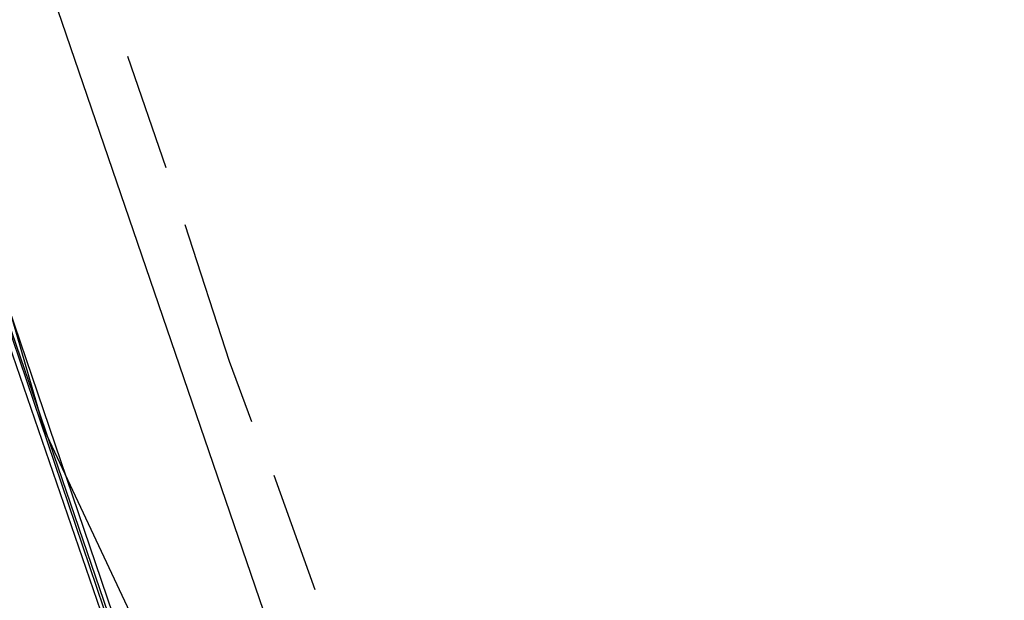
# Model space of a CAD drawing. Header units: feet. Extents: x -79 to 198, y -22 to 181.
# Tile 314 of 656: x 17.07 to 21.2, y 40.53 to 42.97. Entities that reach past the tile are written whole.
import ezdxf

# ---------------------------------------------------------------- set-up
doc = ezdxf.new("R2010")
doc.units = ezdxf.units.FT
doc.layers.add('A-LINEA', color=7, linetype='CONTINUOUS')

msp = doc.modelspace()

# ---------------------------------------------------------------- linework, layer by layer
at = {"layer": 'A-LINEA'}
for p, q in [((15.07, 48.4907), (17.1689, 41.2494)), ((15.07, 48.4907), (17.1689, 41.2494)), ((17.1333, 43.2844), (18.3333, 39.7778)), ((17.1333, 43.2844), (18.3333, 39.7778)), ((17.52, 42.8178), (17.68, 42.3511)), ((17.52, 42.8178), (17.68, 42.3511)), ((17.1689, 41.2494), (22.9956, 28.8755)), ((17.1689, 41.2494), (22.9956, 28.8755)), ((18.1333, 41.0578), (18.3067, 40.5778)), ((18.1333, 41.0578), (18.3067, 40.5778))]:
    msp.add_line(p, q, dxfattribs=at)
for points in [[(16.48, 43.1778), (17.76, 39.4578), (17.76, 39.4444), (17.7733, 39.4578), (16.5067, 43.1911), (16.4933, 43.1911), (16.48, 43.1778)], [(16.48, 43.1778), (17.76, 39.4578), (17.76, 39.4444), (17.7733, 39.4578), (16.5067, 43.1911), (16.4933, 43.1911), (16.48, 43.1778)], [(16.5067, 43.1911), (17.7867, 39.4578), (17.8, 39.4578), (17.8, 39.4711), (16.5333, 43.1911), (16.52, 43.2044), (16.5067, 43.1911)], [(16.5067, 43.1911), (17.7867, 39.4578), (17.8, 39.4578), (17.8, 39.4711), (16.5333, 43.1911), (16.52, 43.2044), (16.5067, 43.1911)], [(17.76, 42.1111), (17.9467, 41.5378), (18.04, 41.2844)], [(17.76, 42.1111), (17.9467, 41.5378), (18.04, 41.2844)]]:
    msp.add_lwpolyline(points, dxfattribs=at)

doc.saveas('drawing.dxf')
